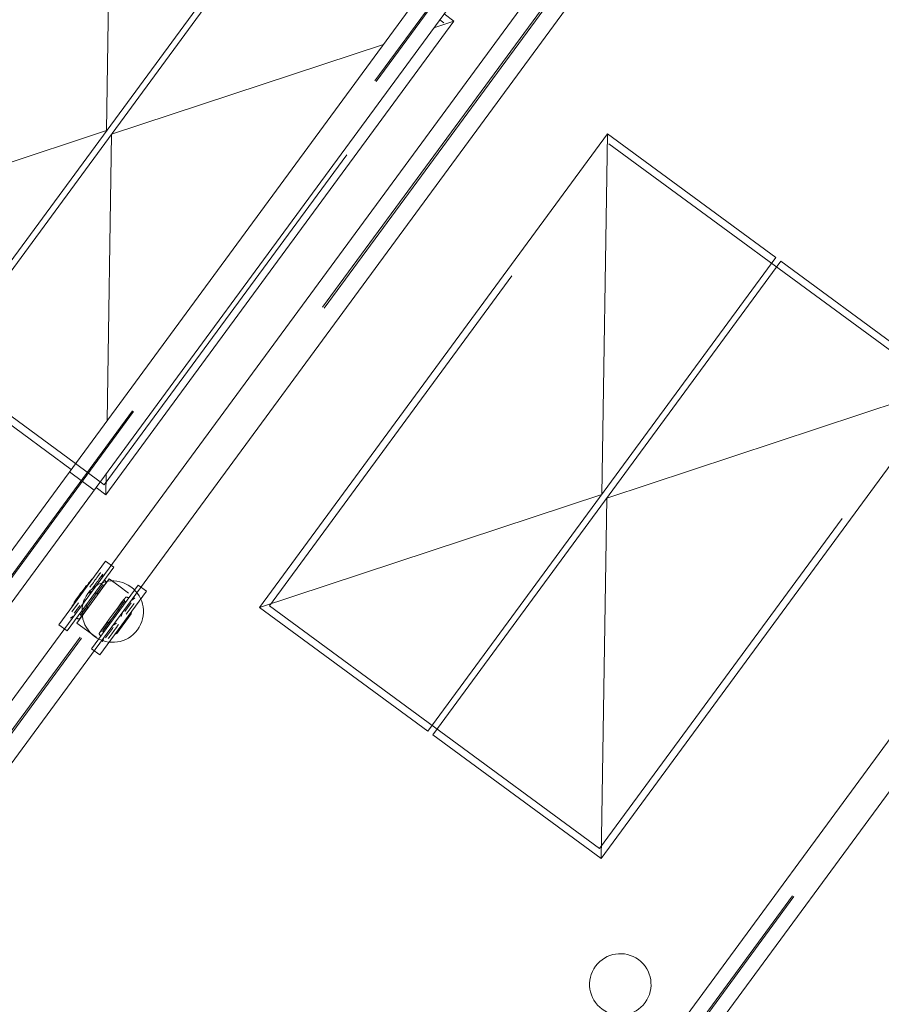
# Model space of a CAD drawing. Header units: metres. Extents: x 135583 to 135939, y 457896 to 458258.
# Tile 405 of 599: x 135819.09 to 135823.29, y 457962.67 to 457967.48. Entities that reach past the tile are written whole.
import ezdxf

# ---------------------------------------------------------------- set-up
doc = ezdxf.new("R2010")
doc.units = ezdxf.units.M
doc.linetypes.add('Hidden', pattern=[4, 2, -2])
doc.layers.add('NIEUWE INSTALLATIE', color=250, linetype='Continuous', lineweight=0)

msp = doc.modelspace()

# ---------------------------------------------------------------- linework, layer by layer
at = {"layer": 'NIEUWE INSTALLATIE'}
for p, q in [((135821.9491, 457968.8367), (135817.5013, 457962.7826)), ((135817.6222, 457962.6938), (135822.07, 457968.7479)), ((135819.5397, 457968.6993), (135819.5121, 457966.9389)), ((135818.1298, 457962.9041), (135822.0227, 457968.2028)), ((135818.2749, 457962.7975), (135822.1678, 457968.0962)), ((135818.6624, 457965.7825), (135820.2632, 457967.9613)), ((135820.2873, 457967.9435), (135818.6866, 457965.7647)), ((135821.2079, 457967.4737), (135821.1598, 457967.509)), ((135819.5086, 457965.1608), (135821.2079, 457967.4737)), ((135821.1101, 457967.4414), (135821.2079, 457967.4737)), ((135819.5362, 457966.9211), (135820.8643, 457967.3601)), ((135817.8404, 457966.3864), (135819.5121, 457966.9389)), ((135819.5362, 457966.9211), (135819.5143, 457965.5226)), ((135821.9573, 457966.9231), (135820.2581, 457964.6102)), ((135821.9573, 457966.9231), (135821.9297, 457965.1627)), ((135822.7793, 457966.3192), (135821.9573, 457966.9231)), ((135825.1726, 457966.4684), (135820.7248, 457960.4144)), ((135820.8457, 457960.3256), (135825.2935, 457966.3796)), ((135821.0801, 457964.0063), (135822.7793, 457966.3192)), ((135822.8035, 457966.3014), (135821.1043, 457963.9885)), ((135823.6255, 457965.6975), (135822.8035, 457966.3014)), ((135818.6866, 457965.7647), (135819.3397, 457965.2849)), ((135821.9263, 457963.3846), (135823.6255, 457965.6975)), ((135821.9539, 457965.1449), (135823.6255, 457965.6975)), ((135819.5102, 457965.2637), (135819.5086, 457965.1608)), ((135819.4606, 457965.1961), (135819.5086, 457965.1608)), ((135820.2581, 457964.6102), (135821.9297, 457965.1627)), ((135821.9539, 457965.1449), (135821.9263, 457963.3846)), ((135819.2792, 457964.5259), (135819.5071, 457964.8362)), ((135819.5474, 457964.8066), (135819.3195, 457964.4963)), ((135819.5474, 457964.8066), (135819.5071, 457964.8362)), ((135819.4404, 457964.7484), (135819.343, 457964.6158)), ((135819.5252, 457964.7499), (135819.3669, 457964.5344)), ((135819.4885, 457964.7581), (135819.4938, 457964.7727)), ((135819.5722, 457964.7154), (135819.5252, 457964.7499)), ((135819.493, 457964.72), (135819.4008, 457964.5946)), ((135819.4274, 457964.7335), (135819.4244, 457964.7322)), ((135819.4304, 457964.7349), (135819.4274, 457964.7335)), ((135819.4388, 457964.4087), (135819.6667, 457964.7189)), ((135819.493, 457964.72), (135819.487, 457964.7243)), ((135819.5045, 457964.7217), (135819.493, 457964.72)), ((135819.6193, 457964.6808), (135819.5722, 457964.7154)), ((135819.707, 457964.6893), (135819.6667, 457964.7189)), ((135819.3979, 457964.6348), (135819.4032, 457964.6494)), ((135819.4263, 457964.6808), (135819.4387, 457964.6903)), ((135819.707, 457964.6893), (135819.479, 457964.3791)), ((135819.6003, 457964.6411), (135819.5986, 457964.6526)), ((135819.6505, 457964.6577), (135819.6381, 457964.6482)), ((135819.3428, 457964.5896), (135819.3747, 457964.6331)), ((135819.3533, 457964.6326), (135819.3529, 457964.6294)), ((135819.3536, 457964.6359), (135819.3533, 457964.6326)), ((135819.4932, 457964.4952), (135819.5853, 457964.6207)), ((135819.6063, 457964.6367), (135819.6003, 457964.6411)), ((135819.6327, 457964.6335), (135819.6007, 457964.59)), ((135820.2581, 457964.6102), (135821.0801, 457964.0063)), ((135819.3357, 457964.5575), (135819.3481, 457964.567)), ((135819.3799, 457964.5785), (135819.3858, 457964.5741)), ((135819.3858, 457964.5741), (135819.3876, 457964.5626)), ((135819.5618, 457964.483), (135819.6325, 457964.5793)), ((135819.5883, 457964.5804), (135819.5829, 457964.5658)), ((135819.6325, 457964.5793), (135819.6329, 457964.5826)), ((135819.6329, 457964.5826), (135819.6333, 457964.5859)), ((135819.3195, 457964.4963), (135819.2792, 457964.5259)), ((135819.3669, 457964.5344), (135819.4139, 457964.4999)), ((135819.5599, 457964.5344), (135819.5475, 457964.5249)), ((135819.4139, 457964.4999), (135819.461, 457964.4653)), ((135819.4824, 457964.4936), (135819.4932, 457964.4952)), ((135819.4977, 457964.4571), (135819.4923, 457964.4425)), ((135819.4932, 457964.4952), (135819.4991, 457964.4909)), ((135819.5557, 457964.4804), (135819.5588, 457964.4817)), ((135819.5588, 457964.4817), (135819.5618, 457964.483)), ((135819.479, 457964.3791), (135819.4388, 457964.4087)), ((135821.1043, 457963.9885), (135821.9263, 457963.3846))]:
    msp.add_line(p, q, dxfattribs=at)
at = {"layer": 'NIEUWE INSTALLATIE', "linetype": 'Hidden'}
for p, q in [((135822.0067, 457968.7944), (135817.5589, 457962.7403)), ((135822.0124, 457968.7902), (135817.5646, 457962.7361)), ((135818.1989, 457962.8533), (135822.0918, 457968.152)), ((135818.2058, 457962.8482), (135822.0987, 457968.1469)), ((135819.5011, 457965.2097), (135821.1589, 457967.4662)), ((135821.1391, 457967.4808), (135821.1589, 457967.4662)), ((135820.307, 457964.6176), (135821.9648, 457966.8741)), ((135821.9648, 457966.8741), (135823.5766, 457965.69)), ((135817.8894, 457966.3939), (135819.3604, 457965.3131)), ((135825.2302, 457966.4261), (135820.7824, 457960.3721)), ((135825.2359, 457966.4219), (135820.7881, 457960.3679)), ((135821.9188, 457963.4335), (135823.5766, 457965.69)), ((135819.3604, 457965.3131), (135819.4812, 457965.2243)), ((135819.3604, 457965.3131), (135819.4812, 457965.2243)), ((135819.4516, 457965.184), (135819.3308, 457965.2728)), ((135819.4516, 457965.184), (135819.3308, 457965.2728)), ((135819.4813, 457965.2243), (135819.5011, 457965.2097)), ((135820.307, 457964.6176), (135821.9188, 457963.4335))]:
    msp.add_line(p, q, dxfattribs=at)
at = {"layer": 'NIEUWE INSTALLATIE', "flags": 128}
for points in [[(135819.4885, 457964.758), (135819.4884, 457964.7579), (135819.4884, 457964.7579), (135819.4884, 457964.7578)], [(135819.5098, 457964.7309), (135819.5098, 457964.7309), (135819.5098, 457964.7308), (135819.5097, 457964.7307), (135819.5096, 457964.7306), (135819.5095, 457964.7304), (135819.5093, 457964.7302), (135819.5091, 457964.7299), (135819.5089, 457964.7296), (135819.5086, 457964.7292), (135819.5083, 457964.7288), (135819.508, 457964.7284), (135819.5077, 457964.7279), (135819.5073, 457964.7274), (135819.5069, 457964.7269), (135819.5065, 457964.7263), (135819.506, 457964.7257), (135819.5055, 457964.725), (135819.505, 457964.7244), (135819.5045, 457964.7236), (135819.504, 457964.7229), (135819.5034, 457964.7221), (135819.5028, 457964.7213), (135819.5022, 457964.7205), (135819.5016, 457964.7196), (135819.5009, 457964.7188), (135819.5003, 457964.7179), (135819.4996, 457964.7169), (135819.4989, 457964.716), (135819.4982, 457964.715), (135819.4975, 457964.7141), (135819.4967, 457964.7131), (135819.496, 457964.7121), (135819.4953, 457964.711), (135819.4945, 457964.71), (135819.4937, 457964.709), (135819.493, 457964.7079), (135819.4922, 457964.7069), (135819.4914, 457964.7058), (135819.4906, 457964.7048), (135819.4899, 457964.7037), (135819.4891, 457964.7027), (135819.4883, 457964.7016), (135819.4875, 457964.7006), (135819.4868, 457964.6995), (135819.486, 457964.6985), (135819.4853, 457964.6975), (135819.4845, 457964.6964), (135819.4838, 457964.6954), (135819.4831, 457964.6945), (135819.4824, 457964.6935), (135819.4817, 457964.6925), (135819.481, 457964.6916), (135819.4803, 457964.6907), (135819.4796, 457964.6898), (135819.479, 457964.6889), (135819.4784, 457964.6881), (135819.4778, 457964.6873), (135819.4772, 457964.6865), (135819.4767, 457964.6857), (135819.4761, 457964.685), (135819.4756, 457964.6843), (135819.4751, 457964.6836), (135819.4746, 457964.683), (135819.4742, 457964.6824), (135819.4738, 457964.6818), (135819.4734, 457964.6813), (135819.473, 457964.6808), (135819.4727, 457964.6804), (135819.4724, 457964.68), (135819.4721, 457964.6796), (135819.4719, 457964.6793), (135819.4717, 457964.679), (135819.4715, 457964.6787), (135819.4713, 457964.6785), (135819.4712, 457964.6783), (135819.4711, 457964.6782), (135819.4711, 457964.6781), (135819.471, 457964.6781)], [(135819.471, 457964.6781), (135819.471, 457964.6781), (135819.4711, 457964.6781), (135819.4712, 457964.6783), (135819.4713, 457964.6784), (135819.4714, 457964.6786), (135819.4716, 457964.6788), (135819.4718, 457964.6791), (135819.472, 457964.6794), (135819.4723, 457964.6798), (135819.4725, 457964.6801), (135819.4729, 457964.6806), (135819.4732, 457964.681), (135819.4736, 457964.6816), (135819.474, 457964.6821), (135819.4744, 457964.6827), (135819.4749, 457964.6833), (135819.4753, 457964.6839), (135819.4758, 457964.6846), (135819.4764, 457964.6853), (135819.4769, 457964.6861), (135819.4775, 457964.6868), (135819.4781, 457964.6876), (135819.4787, 457964.6885), (135819.4793, 457964.6893), (135819.4799, 457964.6902), (135819.4806, 457964.6911), (135819.4813, 457964.692), (135819.482, 457964.693), (135819.4827, 457964.6939), (135819.4834, 457964.6949), (135819.4841, 457964.6959), (135819.4849, 457964.6969), (135819.4856, 457964.6979), (135819.4864, 457964.699), (135819.4871, 457964.7), (135819.4879, 457964.701), (135819.4887, 457964.7021), (135819.4894, 457964.7031), (135819.4902, 457964.7042), (135819.491, 457964.7053), (135819.4918, 457964.7063), (135819.4925, 457964.7074), (135819.4933, 457964.7084), (135819.4941, 457964.7095), (135819.4948, 457964.7105), (135819.4956, 457964.7115), (135819.4963, 457964.7125), (135819.4971, 457964.7135), (135819.4978, 457964.7145), (135819.4985, 457964.7155), (135819.4992, 457964.7164), (135819.4999, 457964.7174), (135819.5006, 457964.7183), (135819.5012, 457964.7192), (135819.5019, 457964.72), (135819.5025, 457964.7209), (135819.5031, 457964.7217), (135819.5037, 457964.7225), (135819.5042, 457964.7232), (135819.5048, 457964.724), (135819.5053, 457964.7247), (135819.5058, 457964.7253), (135819.5062, 457964.726), (135819.5067, 457964.7266), (135819.5071, 457964.7271), (135819.5075, 457964.7277), (135819.5078, 457964.7282), (135819.5081, 457964.7286), (135819.5085, 457964.729), (135819.5087, 457964.7294), (135819.509, 457964.7297), (135819.5092, 457964.73), (135819.5094, 457964.7303), (135819.5095, 457964.7305), (135819.5097, 457964.7307), (135819.5097, 457964.7308), (135819.5098, 457964.7309), (135819.5098, 457964.7309)], [(135819.5026, 457964.7446), (135819.5038, 457964.743), (135819.505, 457964.7414), (135819.5061, 457964.7398), (135819.5071, 457964.7381), (135819.5081, 457964.7364), (135819.5089, 457964.7346), (135819.5098, 457964.7328), (135819.51, 457964.7322)], [(135819.51, 457964.7322), (135819.51, 457964.7321), (135819.51, 457964.7321), (135819.5101, 457964.732), (135819.5101, 457964.732), (135819.5101, 457964.7319), (135819.5101, 457964.7319), (135819.5101, 457964.7318), (135819.5101, 457964.7318), (135819.5101, 457964.7317), (135819.5101, 457964.7317), (135819.5101, 457964.7316), (135819.5101, 457964.7316), (135819.5101, 457964.7315), (135819.5101, 457964.7315), (135819.5101, 457964.7314), (135819.5101, 457964.7314), (135819.51, 457964.7313), (135819.51, 457964.7313), (135819.51, 457964.7312), (135819.51, 457964.7312), (135819.51, 457964.7311), (135819.5099, 457964.7311), (135819.5099, 457964.731), (135819.5099, 457964.731), (135819.5099, 457964.7309), (135819.5098, 457964.7309)], [(135819.439, 457964.6905), (135819.4389, 457964.6905), (135819.4389, 457964.6904), (135819.4388, 457964.6904), (135819.4388, 457964.6904)], [(135819.4698, 457964.6775), (135819.4679, 457964.6777), (135819.4659, 457964.678), (135819.464, 457964.6784), (135819.4621, 457964.6788), (135819.4602, 457964.6794), (135819.4583, 457964.6799), (135819.4564, 457964.6806), (135819.4546, 457964.6814)], [(135819.471, 457964.6781), (135819.471, 457964.678), (135819.471, 457964.678), (135819.4709, 457964.6779), (135819.4709, 457964.6779), (135819.4708, 457964.6779), (135819.4708, 457964.6778), (135819.4708, 457964.6778), (135819.4707, 457964.6778), (135819.4707, 457964.6777), (135819.4706, 457964.6777), (135819.4706, 457964.6777), (135819.4705, 457964.6777), (135819.4705, 457964.6776), (135819.4704, 457964.6776), (135819.4704, 457964.6776), (135819.4703, 457964.6776), (135819.4703, 457964.6776), (135819.4702, 457964.6776), (135819.4702, 457964.6775), (135819.4701, 457964.6775), (135819.4701, 457964.6775), (135819.47, 457964.6775), (135819.47, 457964.6775), (135819.4699, 457964.6775), (135819.4699, 457964.6775), (135819.4698, 457964.6775)], [(135819.5669, 457964.6076), (135819.5669, 457964.6076), (135819.567, 457964.6077), (135819.5671, 457964.6078), (135819.5672, 457964.6079), (135819.5673, 457964.6081), (135819.5675, 457964.6084), (135819.5677, 457964.6086), (135819.5679, 457964.6089), (135819.5682, 457964.6093), (135819.5684, 457964.6097), (135819.5688, 457964.6101), (135819.5691, 457964.6106), (135819.5695, 457964.6111), (135819.5699, 457964.6116), (135819.5703, 457964.6122), (135819.5708, 457964.6128), (135819.5712, 457964.6135), (135819.5717, 457964.6142), (135819.5723, 457964.6149), (135819.5728, 457964.6156), (135819.5734, 457964.6164), (135819.574, 457964.6172), (135819.5746, 457964.618), (135819.5752, 457964.6189), (135819.5758, 457964.6198), (135819.5765, 457964.6207), (135819.5772, 457964.6216), (135819.5779, 457964.6225), (135819.5786, 457964.6235), (135819.5793, 457964.6245), (135819.58, 457964.6254), (135819.5808, 457964.6265), (135819.5815, 457964.6275), (135819.5823, 457964.6285), (135819.583, 457964.6295), (135819.5838, 457964.6306), (135819.5846, 457964.6316), (135819.5853, 457964.6327), (135819.5861, 457964.6337), (135819.5869, 457964.6348), (135819.5877, 457964.6359), (135819.5884, 457964.6369), (135819.5892, 457964.638), (135819.59, 457964.639), (135819.5907, 457964.64), (135819.5915, 457964.6411), (135819.5922, 457964.6421), (135819.593, 457964.6431), (135819.5937, 457964.6441), (135819.5944, 457964.645), (135819.5951, 457964.646), (135819.5958, 457964.6469), (135819.5965, 457964.6478), (135819.5971, 457964.6487), (135819.5978, 457964.6496), (135819.5984, 457964.6504), (135819.599, 457964.6512), (135819.5996, 457964.652), (135819.6001, 457964.6528), (135819.6007, 457964.6535), (135819.6012, 457964.6542), (135819.6017, 457964.6549), (135819.6021, 457964.6555), (135819.6026, 457964.6561), (135819.603, 457964.6567), (135819.6034, 457964.6572), (135819.6037, 457964.6577), (135819.604, 457964.6581), (135819.6044, 457964.6586), (135819.6046, 457964.6589), (135819.6049, 457964.6593), (135819.6051, 457964.6596), (135819.6053, 457964.6598), (135819.6054, 457964.66), (135819.6056, 457964.6602), (135819.6056, 457964.6603), (135819.6057, 457964.6604), (135819.6057, 457964.6605)], [(135819.6057, 457964.6605), (135819.6057, 457964.6604), (135819.6057, 457964.6604), (135819.6056, 457964.6603), (135819.6055, 457964.6601), (135819.6054, 457964.6599), (135819.6052, 457964.6597), (135819.605, 457964.6594), (135819.6048, 457964.6591), (135819.6045, 457964.6588), (135819.6042, 457964.6584), (135819.6039, 457964.6579), (135819.6036, 457964.6575), (135819.6032, 457964.657), (135819.6028, 457964.6564), (135819.6024, 457964.6558), (135819.6019, 457964.6552), (135819.6014, 457964.6546), (135819.6009, 457964.6539), (135819.6004, 457964.6532), (135819.5999, 457964.6524), (135819.5993, 457964.6517), (135819.5987, 457964.6509), (135819.5981, 457964.65), (135819.5975, 457964.6492), (135819.5968, 457964.6483), (135819.5962, 457964.6474), (135819.5955, 457964.6465), (135819.5948, 457964.6455), (135819.5941, 457964.6446), (135819.5934, 457964.6436), (135819.5926, 457964.6426), (135819.5919, 457964.6416), (135819.5912, 457964.6406), (135819.5904, 457964.6396), (135819.5896, 457964.6385), (135819.5889, 457964.6375), (135819.5881, 457964.6364), (135819.5873, 457964.6354), (135819.5865, 457964.6343), (135819.5858, 457964.6333), (135819.585, 457964.6322), (135819.5842, 457964.6312), (135819.5834, 457964.6301), (135819.5827, 457964.6291), (135819.5819, 457964.628), (135819.5812, 457964.627), (135819.5804, 457964.626), (135819.5797, 457964.625), (135819.579, 457964.624), (135819.5783, 457964.623), (135819.5776, 457964.6221), (135819.5769, 457964.6211), (135819.5762, 457964.6202), (135819.5755, 457964.6193), (135819.5749, 457964.6185), (135819.5743, 457964.6176), (135819.5737, 457964.6168), (135819.5731, 457964.616), (135819.5726, 457964.6153), (135819.572, 457964.6145), (135819.5715, 457964.6138), (135819.571, 457964.6132), (135819.5705, 457964.6125), (135819.5701, 457964.6119), (135819.5697, 457964.6114), (135819.5693, 457964.6109), (135819.5689, 457964.6104), (135819.5686, 457964.6099), (135819.5683, 457964.6095), (135819.568, 457964.6091), (135819.5678, 457964.6088), (135819.5676, 457964.6085), (135819.5674, 457964.6083), (135819.5672, 457964.608), (135819.5671, 457964.6079), (135819.567, 457964.6077), (135819.567, 457964.6077), (135819.5669, 457964.6076)], [(135819.6057, 457964.6605), (135819.6058, 457964.6605), (135819.6058, 457964.6605), (135819.6059, 457964.6606), (135819.6059, 457964.6606), (135819.6059, 457964.6607), (135819.606, 457964.6607), (135819.606, 457964.6607), (135819.606, 457964.6608), (135819.6061, 457964.6608), (135819.6061, 457964.6608), (135819.6062, 457964.6608), (135819.6062, 457964.6609), (135819.6063, 457964.6609), (135819.6063, 457964.6609), (135819.6064, 457964.6609), (135819.6064, 457964.6609), (135819.6065, 457964.661), (135819.6065, 457964.661), (135819.6066, 457964.661), (135819.6066, 457964.661), (135819.6067, 457964.661), (135819.6067, 457964.661), (135819.6068, 457964.661), (135819.6068, 457964.661), (135819.6069, 457964.661), (135819.6069, 457964.661)], [(135819.6069, 457964.661), (135819.6089, 457964.6608), (135819.6108, 457964.6605), (135819.6128, 457964.6601), (135819.6147, 457964.6597), (135819.6166, 457964.6592), (135819.6185, 457964.6586), (135819.6203, 457964.6579), (135819.6222, 457964.6572)], [(135819.4193, 457964.6076), (135819.4192, 457964.6076), (135819.4192, 457964.6075), (135819.4191, 457964.6074), (135819.419, 457964.6073), (135819.4189, 457964.6071), (135819.4187, 457964.6069), (135819.4185, 457964.6066), (135819.4183, 457964.6063), (135819.418, 457964.6059), (135819.4177, 457964.6055), (135819.4174, 457964.6051), (135819.4171, 457964.6046), (135819.4167, 457964.6041), (135819.4163, 457964.6036), (135819.4159, 457964.603), (135819.4154, 457964.6024), (135819.4149, 457964.6017), (135819.4144, 457964.6011), (135819.4139, 457964.6003), (135819.4134, 457964.5996), (135819.4128, 457964.5988), (135819.4122, 457964.598), (135819.4116, 457964.5972), (135819.411, 457964.5963), (135819.4103, 457964.5955), (135819.4097, 457964.5946), (135819.409, 457964.5936), (135819.4083, 457964.5927), (135819.4076, 457964.5917), (135819.4069, 457964.5908), (135819.4062, 457964.5898), (135819.4054, 457964.5888), (135819.4047, 457964.5877), (135819.4039, 457964.5867), (135819.4031, 457964.5857), (135819.4024, 457964.5846), (135819.4016, 457964.5836), (135819.4008, 457964.5825), (135819.4001, 457964.5815), (135819.3993, 457964.5804), (135819.3985, 457964.5794), (135819.3977, 457964.5783), (135819.397, 457964.5773), (135819.3962, 457964.5762), (135819.3954, 457964.5752), (135819.3947, 457964.5742), (135819.3939, 457964.5731), (135819.3932, 457964.5721), (135819.3925, 457964.5712), (135819.3918, 457964.5702), (135819.3911, 457964.5692), (135819.3904, 457964.5683), (135819.3897, 457964.5674), (135819.3891, 457964.5665), (135819.3884, 457964.5656), (135819.3878, 457964.5648), (135819.3872, 457964.564), (135819.3866, 457964.5632), (135819.3861, 457964.5624), (135819.3855, 457964.5617), (135819.385, 457964.561), (135819.3845, 457964.5603), (135819.3841, 457964.5597), (135819.3836, 457964.5591), (135819.3832, 457964.5585), (135819.3828, 457964.558), (135819.3825, 457964.5575), (135819.3821, 457964.5571), (135819.3818, 457964.5567), (135819.3816, 457964.5563), (135819.3813, 457964.556), (135819.3811, 457964.5557), (135819.3809, 457964.5554), (135819.3807, 457964.5552), (135819.3806, 457964.555), (135819.3805, 457964.5549), (135819.3805, 457964.5548), (135819.3804, 457964.5548)], [(135819.3804, 457964.5548), (135819.3804, 457964.5548), (135819.3805, 457964.5548), (135819.3806, 457964.5549), (135819.3807, 457964.5551), (135819.3808, 457964.5553), (135819.381, 457964.5555), (135819.3812, 457964.5558), (135819.3814, 457964.5561), (135819.3817, 457964.5565), (135819.382, 457964.5568), (135819.3823, 457964.5573), (135819.3826, 457964.5577), (135819.383, 457964.5583), (135819.3834, 457964.5588), (135819.3838, 457964.5594), (135819.3843, 457964.56), (135819.3847, 457964.5606), (135819.3852, 457964.5613), (135819.3858, 457964.562), (135819.3863, 457964.5628), (135819.3869, 457964.5635), (135819.3875, 457964.5643), (135819.3881, 457964.5652), (135819.3887, 457964.566), (135819.3894, 457964.5669), (135819.39, 457964.5678), (135819.3907, 457964.5687), (135819.3914, 457964.5697), (135819.3921, 457964.5706), (135819.3928, 457964.5716), (135819.3935, 457964.5726), (135819.3943, 457964.5736), (135819.395, 457964.5746), (135819.3958, 457964.5757), (135819.3965, 457964.5767), (135819.3973, 457964.5777), (135819.3981, 457964.5788), (135819.3989, 457964.5798), (135819.3996, 457964.5809), (135819.4004, 457964.582), (135819.4012, 457964.583), (135819.402, 457964.5841), (135819.4027, 457964.5851), (135819.4035, 457964.5862), (135819.4043, 457964.5872), (135819.405, 457964.5882), (135819.4058, 457964.5892), (135819.4065, 457964.5902), (135819.4072, 457964.5912), (135819.4079, 457964.5922), (135819.4086, 457964.5931), (135819.4093, 457964.5941), (135819.41, 457964.595), (135819.4106, 457964.5959), (135819.4113, 457964.5967), (135819.4119, 457964.5976), (135819.4125, 457964.5984), (135819.4131, 457964.5992), (135819.4136, 457964.5999), (135819.4142, 457964.6007), (135819.4147, 457964.6014), (135819.4152, 457964.602), (135819.4156, 457964.6027), (135819.4161, 457964.6033), (135819.4165, 457964.6038), (135819.4169, 457964.6044), (135819.4172, 457964.6049), (135819.4176, 457964.6053), (135819.4179, 457964.6057), (135819.4181, 457964.6061), (135819.4184, 457964.6064), (135819.4186, 457964.6067), (135819.4188, 457964.607), (135819.4189, 457964.6072), (135819.4191, 457964.6074), (135819.4192, 457964.6075), (135819.4192, 457964.6076), (135819.4193, 457964.6076)], [(135819.3979, 457964.6347), (135819.3979, 457964.6346), (135819.3978, 457964.6346), (135819.3978, 457964.6345)], [(135819.412, 457964.6213), (135819.4133, 457964.6197), (135819.4144, 457964.6181), (135819.4155, 457964.6165), (135819.4165, 457964.6148), (135819.4175, 457964.6131), (135819.4184, 457964.6113), (135819.4192, 457964.6095), (135819.4194, 457964.6089)], [(135819.4194, 457964.6089), (135819.4194, 457964.6088), (135819.4195, 457964.6088), (135819.4195, 457964.6087), (135819.4195, 457964.6087), (135819.4195, 457964.6086), (135819.4195, 457964.6086), (135819.4195, 457964.6085), (135819.4195, 457964.6085), (135819.4195, 457964.6084), (135819.4195, 457964.6084), (135819.4195, 457964.6083), (135819.4195, 457964.6083), (135819.4195, 457964.6082), (135819.4195, 457964.6082), (135819.4195, 457964.6081), (135819.4195, 457964.6081), (135819.4195, 457964.608), (135819.4194, 457964.608), (135819.4194, 457964.6079), (135819.4194, 457964.6079), (135819.4194, 457964.6078), (135819.4194, 457964.6078), (135819.4193, 457964.6077), (135819.4193, 457964.6077), (135819.4193, 457964.6076), (135819.4193, 457964.6076)], [(135819.5668, 457964.6063), (135819.5667, 457964.6064), (135819.5667, 457964.6064), (135819.5667, 457964.6065), (135819.5667, 457964.6065), (135819.5667, 457964.6066), (135819.5667, 457964.6066), (135819.5667, 457964.6067), (135819.5667, 457964.6067), (135819.5667, 457964.6068), (135819.5667, 457964.6068), (135819.5667, 457964.6069), (135819.5667, 457964.6069), (135819.5667, 457964.607), (135819.5667, 457964.607), (135819.5667, 457964.6071), (135819.5667, 457964.6072), (135819.5667, 457964.6072), (135819.5667, 457964.6073), (135819.5668, 457964.6073), (135819.5668, 457964.6073), (135819.5668, 457964.6074), (135819.5668, 457964.6074), (135819.5668, 457964.6075), (135819.5669, 457964.6075), (135819.5669, 457964.6076), (135819.5669, 457964.6076)], [(135819.5741, 457964.5939), (135819.5729, 457964.5955), (135819.5718, 457964.5971), (135819.5707, 457964.5987), (135819.5697, 457964.6004), (135819.5687, 457964.6021), (135819.5678, 457964.6039), (135819.567, 457964.6057), (135819.5668, 457964.6063)], [(135819.6378, 457964.648), (135819.6378, 457964.6481), (135819.6379, 457964.6481), (135819.638, 457964.6481), (135819.638, 457964.6482)], [(135819.3484, 457964.5672), (135819.3483, 457964.5672), (135819.3483, 457964.5671), (135819.3482, 457964.5671), (135819.3482, 457964.5671)], [(135819.3793, 457964.5542), (135819.3773, 457964.5544), (135819.3753, 457964.5547), (135819.3734, 457964.5551), (135819.3715, 457964.5555), (135819.3696, 457964.5561), (135819.3677, 457964.5566), (135819.3658, 457964.5573), (135819.364, 457964.5581)], [(135819.3804, 457964.5548), (135819.3804, 457964.5547), (135819.3804, 457964.5547), (135819.3803, 457964.5546), (135819.3803, 457964.5546), (135819.3803, 457964.5546), (135819.3802, 457964.5545), (135819.3802, 457964.5545), (135819.3801, 457964.5545), (135819.3801, 457964.5544), (135819.38, 457964.5544), (135819.38, 457964.5544), (135819.38, 457964.5544), (135819.3799, 457964.5543), (135819.3799, 457964.5543), (135819.3798, 457964.5543), (135819.3798, 457964.5543), (135819.3797, 457964.5543), (135819.3797, 457964.5543), (135819.3796, 457964.5542), (135819.3795, 457964.5542), (135819.3795, 457964.5542), (135819.3794, 457964.5542), (135819.3794, 457964.5542), (135819.3793, 457964.5542), (135819.3793, 457964.5542), (135819.3793, 457964.5542)], [(135819.5883, 457964.5805), (135819.5883, 457964.5806), (135819.5883, 457964.5806), (135819.5884, 457964.5807)], [(135819.4763, 457964.4843), (135819.4763, 457964.4843), (135819.4764, 457964.4844), (135819.4765, 457964.4845), (135819.4766, 457964.4846), (135819.4767, 457964.4848), (135819.4769, 457964.4851), (135819.4771, 457964.4853), (135819.4773, 457964.4856), (135819.4776, 457964.486), (135819.4779, 457964.4864), (135819.4782, 457964.4868), (135819.4785, 457964.4873), (135819.4789, 457964.4878), (135819.4793, 457964.4883), (135819.4797, 457964.4889), (135819.4802, 457964.4895), (135819.4806, 457964.4902), (135819.4811, 457964.4909), (135819.4817, 457964.4916), (135819.4822, 457964.4923), (135819.4828, 457964.4931), (135819.4834, 457964.4939), (135819.484, 457964.4947), (135819.4846, 457964.4956), (135819.4853, 457964.4965), (135819.4859, 457964.4974), (135819.4866, 457964.4983), (135819.4873, 457964.4992), (135819.488, 457964.5002), (135819.4887, 457964.5012), (135819.4894, 457964.5021), (135819.4902, 457964.5032), (135819.4909, 457964.5042), (135819.4917, 457964.5052), (135819.4924, 457964.5062), (135819.4932, 457964.5073), (135819.494, 457964.5083), (135819.4948, 457964.5094), (135819.4955, 457964.5104), (135819.4963, 457964.5115), (135819.4971, 457964.5126), (135819.4979, 457964.5136), (135819.4986, 457964.5147), (135819.4994, 457964.5157), (135819.5002, 457964.5167), (135819.5009, 457964.5178), (135819.5017, 457964.5188), (135819.5024, 457964.5198), (135819.5031, 457964.5208), (135819.5038, 457964.5217), (135819.5045, 457964.5227), (135819.5052, 457964.5236), (135819.5059, 457964.5245), (135819.5065, 457964.5254), (135819.5072, 457964.5263), (135819.5078, 457964.5271), (135819.5084, 457964.5279), (135819.509, 457964.5287), (135819.5095, 457964.5295), (135819.5101, 457964.5302), (135819.5106, 457964.5309), (135819.5111, 457964.5316), (135819.5115, 457964.5322), (135819.512, 457964.5328), (135819.5124, 457964.5334), (135819.5128, 457964.5339), (135819.5131, 457964.5344), (135819.5135, 457964.5348), (135819.5138, 457964.5353), (135819.514, 457964.5356), (135819.5143, 457964.536), (135819.5145, 457964.5363), (135819.5147, 457964.5365), (135819.5148, 457964.5367), (135819.515, 457964.5369), (135819.5151, 457964.537), (135819.5151, 457964.5371), (135819.5152, 457964.5372)], [(135819.5152, 457964.5372), (135819.5151, 457964.5371), (135819.5151, 457964.5371), (135819.515, 457964.537), (135819.5149, 457964.5368), (135819.5148, 457964.5366), (135819.5146, 457964.5364), (135819.5144, 457964.5361), (135819.5142, 457964.5358), (135819.5139, 457964.5355), (135819.5136, 457964.5351), (135819.5133, 457964.5346), (135819.513, 457964.5342), (135819.5126, 457964.5337), (135819.5122, 457964.5331), (135819.5118, 457964.5325), (135819.5113, 457964.5319), (135819.5108, 457964.5313), (135819.5103, 457964.5306), (135819.5098, 457964.5299), (135819.5093, 457964.5291), (135819.5087, 457964.5284), (135819.5081, 457964.5276), (135819.5075, 457964.5267), (135819.5069, 457964.5259), (135819.5062, 457964.525), (135819.5056, 457964.5241), (135819.5049, 457964.5232), (135819.5042, 457964.5222), (135819.5035, 457964.5213), (135819.5028, 457964.5203), (135819.5021, 457964.5193), (135819.5013, 457964.5183), (135819.5006, 457964.5173), (135819.4998, 457964.5163), (135819.499, 457964.5152), (135819.4983, 457964.5142), (135819.4975, 457964.5131), (135819.4967, 457964.5121), (135819.496, 457964.511), (135819.4952, 457964.51), (135819.4944, 457964.5089), (135819.4936, 457964.5079), (135819.4929, 457964.5068), (135819.4921, 457964.5058), (135819.4913, 457964.5047), (135819.4906, 457964.5037), (135819.4898, 457964.5027), (135819.4891, 457964.5017), (135819.4884, 457964.5007), (135819.4877, 457964.4997), (135819.487, 457964.4988), (135819.4863, 457964.4978), (135819.4856, 457964.4969), (135819.485, 457964.496), (135819.4843, 457964.4952), (135819.4837, 457964.4943), (135819.4831, 457964.4935), (135819.4825, 457964.4927), (135819.482, 457964.492), (135819.4814, 457964.4912), (135819.4809, 457964.4905), (135819.4804, 457964.4899), (135819.48, 457964.4892), (135819.4795, 457964.4886), (135819.4791, 457964.4881), (135819.4787, 457964.4876), (135819.4784, 457964.4871), (135819.478, 457964.4866), (135819.4777, 457964.4862), (135819.4775, 457964.4858), (135819.4772, 457964.4855), (135819.477, 457964.4852), (135819.4768, 457964.4849), (135819.4766, 457964.4847), (135819.4765, 457964.4846), (135819.4764, 457964.4844), (135819.4764, 457964.4844), (135819.4763, 457964.4843)], [(135819.5152, 457964.5372), (135819.5152, 457964.5372), (135819.5152, 457964.5372), (135819.5153, 457964.5373), (135819.5153, 457964.5373), (135819.5153, 457964.5374), (135819.5154, 457964.5374), (135819.5154, 457964.5374), (135819.5155, 457964.5375), (135819.5155, 457964.5375), (135819.5156, 457964.5375), (135819.5156, 457964.5375), (135819.5156, 457964.5376), (135819.5157, 457964.5376), (135819.5157, 457964.5376), (135819.5158, 457964.5376), (135819.5158, 457964.5376), (135819.5159, 457964.5377), (135819.5159, 457964.5377), (135819.516, 457964.5377), (135819.516, 457964.5377), (135819.5161, 457964.5377), (135819.5161, 457964.5377), (135819.5162, 457964.5377), (135819.5163, 457964.5377), (135819.5163, 457964.5377), (135819.5163, 457964.5377)], [(135819.5163, 457964.5377), (135819.5183, 457964.5375), (135819.5203, 457964.5372), (135819.5222, 457964.5368), (135819.5241, 457964.5364), (135819.526, 457964.5359), (135819.5279, 457964.5353), (135819.5298, 457964.5346), (135819.5316, 457964.5339)], [(135819.5472, 457964.5247), (135819.5473, 457964.5248), (135819.5473, 457964.5248), (135819.5474, 457964.5248), (135819.5474, 457964.5249)], [(135819.4762, 457964.483), (135819.4762, 457964.4831), (135819.4761, 457964.4831), (135819.4761, 457964.4832), (135819.4761, 457964.4832), (135819.4761, 457964.4833), (135819.4761, 457964.4833), (135819.4761, 457964.4834), (135819.4761, 457964.4834), (135819.4761, 457964.4835), (135819.4761, 457964.4835), (135819.4761, 457964.4836), (135819.4761, 457964.4836), (135819.4761, 457964.4837), (135819.4761, 457964.4837), (135819.4761, 457964.4838), (135819.4761, 457964.4839), (135819.4761, 457964.4839), (135819.4761, 457964.484), (135819.4762, 457964.484), (135819.4762, 457964.484), (135819.4762, 457964.4841), (135819.4762, 457964.4841), (135819.4763, 457964.4842), (135819.4763, 457964.4842), (135819.4763, 457964.4843), (135819.4763, 457964.4843)], [(135819.4835, 457964.4706), (135819.4823, 457964.4722), (135819.4812, 457964.4738), (135819.4801, 457964.4754), (135819.4791, 457964.4771), (135819.4781, 457964.4788), (135819.4772, 457964.4806), (135819.4764, 457964.4824), (135819.4762, 457964.483)], [(135819.4977, 457964.4572), (135819.4977, 457964.4573), (135819.4978, 457964.4573), (135819.4978, 457964.4574)]]:
    msp.add_lwpolyline(points, dxfattribs=at)
at = {"layer": 'NIEUWE INSTALLATIE', "linetype": 'Hidden'}
for centre, start, end in [((135819.5423, 457964.5901), 53.696, 233.696), ((135819.5423, 457964.5901), 53.696, 233.696), ((135819.5423, 457964.5901), 233.696, 53.696), ((135819.5423, 457964.5901), 233.696, 53.696), ((135822.0204, 457962.7695), 53.696, 233.696), ((135822.0204, 457962.7695), 53.696, 233.696), ((135822.0204, 457962.7695), 233.696, 53.696), ((135822.0204, 457962.7695), 233.696, 53.696)]:
    msp.add_arc(centre, 0.15, start, end, dxfattribs=at)
at = {"layer": 'NIEUWE INSTALLATIE'}
for centre, major_axis, start_param, end_param in [((135819.4493, 457964.7347), (0.0338, 0.046), 4.122484, 6.283185), ((135819.4601, 457964.7268), (0.0338, 0.046), 4.270283, 6.283185), ((135819.389, 457964.6841), (0.0354, 0.0482), 0.785398, 3.141593), ((135819.5401, 457964.573), (0.0792, 0.1077), 3.926991, 5.497787), ((135819.5468, 457964.5682), (-0.0536, -0.0729), 4.246632, 10.067576), ((135819.3695, 457964.6035), (-0.0338, -0.046), 1.0777, 1.937704), ((135819.4394, 457964.647), (0.0536, 0.0729), 3.141593, 4.037391), ((135819.6274, 457964.6038), (0.0338, 0.046), 4.122478, 5.3023), ((135819.5945, 457964.5331), (0.0487, 0.0663), 3.926991, 5.497787), ((135819.5261, 457964.4884), (0.0338, 0.046), 4.122478, 5.3023), ((135819.5369, 457964.4805), (0.0338, 0.046), 4.20394, 6.283185)]:
    msp.add_ellipse(centre, major_axis=major_axis, ratio=0.000001, start_param=start_param, end_param=end_param, dxfattribs=at)

doc.saveas('drawing.dxf')
